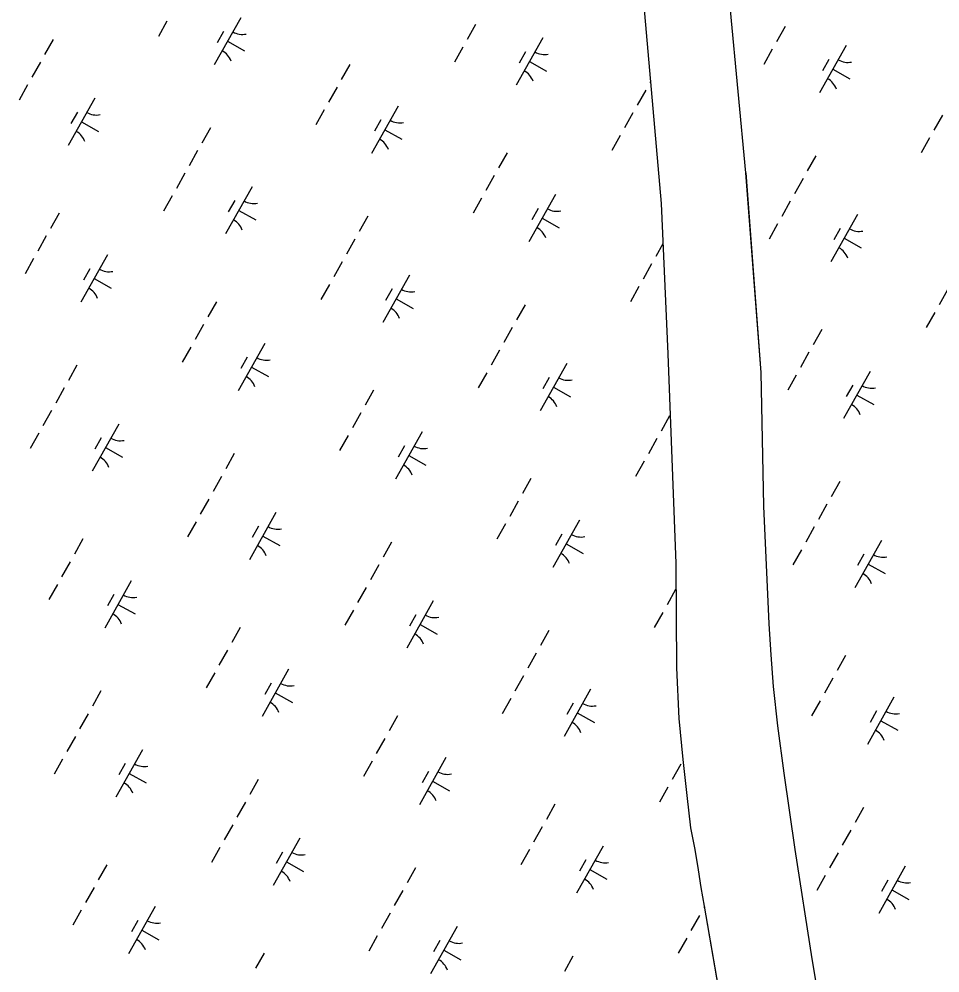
# Model space of a CAD drawing. Extents: x 3913936 to 3933962, y 195330 to 217741.
# Drawn here: x 3920452 to 3921301, y 203019 to 203898 of the extents above; entities that cross this region are included whole.
import ezdxf

# ---------------------------------------------------------------- set-up
doc = ezdxf.new("R2010")
doc.units = 0
doc.layers.add('V-TOPO-SHOR', color=7, linetype='Continuous')
doc.layers.add('V-WETL-SWMP', color=7, linetype='Continuous')

msp = doc.modelspace()

# ---------------------------------------------------------------- linework, layer by layer
at = {"layer": 'V-TOPO-SHOR'}
for points in [[(3920965.81, 205046.99), (3920975.02, 204998.55), (3920979.13, 204972.35), (3920990.33, 204887.95), (3920997.51, 204781.14), (3921004.74, 204668.15), (3921009.13, 204611.08), (3921019.44, 204540.57), (3921029.57, 204488.18), (3921070.12, 204278.27), (3921090.71, 204098.27), (3921107.56, 203906.27), (3921121.96, 203756.27)], [(3920924.58, 204560.37), (3920926.35, 204549.84), (3920928.37, 204540.08), (3920932.24, 204524.94), (3920935.18, 204513.52), (3920938.91, 204499.92), (3920943.03, 204486.07), (3920948.46, 204468.76), (3920953.5, 204452.34), (3920958.17, 204434.51), (3920962.33, 204416.02), (3920978.65, 204335.28), (3920994.76, 204235.75), (3921011.86, 204098.93), (3921028.73, 203903.2), (3921043.98, 203727.83)], [(3921121.99, 203756.3), (3921135.87, 203572.15), (3921138.26, 203448.86), (3921143.45, 203340.46), (3921145.07, 203311.96), (3921147.46, 203282.68), (3921151.42, 203246.47), (3921157.19, 203202.81), (3921167.15, 203132.46), (3921182.84, 203031.55), (3921208.7, 202878.51)], [(3921043.98, 203727.83), (3921050.28, 203589.43), (3921057.51, 203396.23), (3921058.29, 203300.01), (3921060.23, 203253.19), (3921063.93, 203215.39), (3921067.63, 203182.21), (3921071.05, 203152.37), (3921074.97, 203132.57), (3921078.11, 203113.8), (3921080.73, 203097.34), (3921083.86, 203080.37), (3921098.25, 202996.28)]]:
    msp.add_lwpolyline(points, dxfattribs=at)
at = {"layer": 'V-WETL-SWMP'}
for p, q in [((3921107.56, 203906.27), (3921121.96, 203756.27)), ((3920656.66, 203899.23), (3920632.16, 203855.64)), ((3921028.73, 203903.2), (3921043.98, 203727.83)), ((3920588.56, 203895.87), (3920580.72, 203881.92)), ((3920873.1, 203893.03), (3920865.26, 203879.08)), ((3921158.29, 203891.02), (3921150.45, 203877.07)), ((3920483.65, 203879.13), (3920475.81, 203865.18)), ((3920640.62, 203886.44), (3920634.74, 203875.98)), ((3920935.02, 203880.68), (3920910.52, 203837.09)), ((3920644.41, 203877.43), (3920660.1, 203868.61)), ((3920861.33, 203872.11), (3920853.49, 203858.16)), ((3921214.62, 203873.46), (3921190.12, 203829.87)), ((3920918.99, 203867.89), (3920913.11, 203857.43)), ((3921146.53, 203870.1), (3921138.69, 203856.15)), ((3920471.89, 203858.21), (3920464.05, 203844.26)), ((3920757.08, 203856.2), (3920749.24, 203842.25)), ((3920922.77, 203858.88), (3920938.46, 203850.06)), ((3921198.59, 203860.67), (3921192.71, 203850.21)), ((3921202.37, 203851.66), (3921218.06, 203842.84)), ((3920460.13, 203837.29), (3920452.29, 203823.34)), ((3920745.32, 203835.28), (3920737.48, 203821.33)), ((3921034.21, 203840.19), (3921033.77, 203839.41)), ((3921029.85, 203832.44), (3921022.01, 203818.49)), ((3920522.05, 203824.94), (3920497.55, 203781.35)), ((3920801.65, 203817.72), (3920777.15, 203774.13)), ((3920506.02, 203812.15), (3920500.14, 203801.69)), ((3920733.56, 203814.36), (3920725.72, 203800.41)), ((3921018.09, 203811.52), (3921010.25, 203797.57)), ((3921303.28, 203809.51), (3921295.44, 203795.56)), ((3920509.8, 203803.14), (3920525.49, 203794.32)), ((3920785.62, 203804.93), (3920779.74, 203794.47)), ((3920628.65, 203797.62), (3920620.8, 203783.67)), ((3920789.4, 203795.92), (3920805.09, 203787.1)), ((3921006.33, 203790.6), (3920998.49, 203776.65)), ((3921291.52, 203788.59), (3921283.68, 203774.64)), ((3920616.88, 203776.7), (3920609.04, 203762.75)), ((3920902.08, 203774.69), (3920894.24, 203760.74)), ((3921186.61, 203771.85), (3921178.77, 203757.9)), ((3921121.96, 203756.27), (3921135.87, 203572.15)), ((3920605.12, 203755.78), (3920597.28, 203741.83)), ((3920890.32, 203753.77), (3920882.48, 203739.82)), ((3921174.85, 203750.93), (3921167.01, 203736.98)), ((3920667.05, 203743.43), (3920642.55, 203699.84)), ((3920593.36, 203734.86), (3920585.52, 203720.91)), ((3920651.02, 203730.64), (3920645.14, 203720.18)), ((3920878.56, 203732.85), (3920870.71, 203718.9)), ((3920946.65, 203736.21), (3920922.15, 203692.62)), ((3921163.09, 203730.01), (3921155.25, 203716.06)), ((3920654.8, 203721.63), (3920670.49, 203712.81)), ((3920930.62, 203723.42), (3920924.74, 203712.96)), ((3921043.98, 203727.83), (3921050.28, 203589.43)), ((3920489.11, 203718.95), (3920481.27, 203705)), ((3920773.64, 203716.11), (3920765.8, 203702.16)), ((3920934.4, 203714.41), (3920950.09, 203705.59)), ((3921225.02, 203717.66), (3921200.52, 203674.07)), ((3921151.33, 203709.09), (3921143.49, 203695.14)), ((3921208.98, 203704.88), (3921203.1, 203694.41)), ((3920477.35, 203698.03), (3920469.51, 203684.08)), ((3920761.88, 203695.19), (3920754.04, 203681.24)), ((3921212.77, 203695.86), (3921228.46, 203687.04)), ((3921045.67, 203690.69), (3921039.23, 203679.23)), ((3920465.59, 203677.11), (3920457.75, 203663.16)), ((3920533.68, 203680.47), (3920509.18, 203636.88)), ((3920750.12, 203674.27), (3920742.28, 203660.32)), ((3921035.31, 203672.26), (3921027.47, 203658.31)), ((3920517.65, 203667.68), (3920511.77, 203657.22)), ((3920812.05, 203661.92), (3920787.55, 203618.33)), ((3920521.43, 203658.67), (3920537.12, 203649.85)), ((3920738.36, 203653.35), (3920730.52, 203639.4)), ((3921023.55, 203651.34), (3921015.71, 203637.39)), ((3920796.01, 203649.13), (3920790.13, 203638.67)), ((3921308.09, 203648.5), (3921300.25, 203634.55)), ((3920634.1, 203637.44), (3920626.26, 203623.49)), ((3920799.8, 203640.12), (3920815.49, 203631.3)), ((3920918.64, 203634.6), (3920910.8, 203620.65)), ((3921296.33, 203627.58), (3921288.49, 203613.63)), ((3920622.34, 203616.52), (3920614.5, 203602.57)), ((3920906.88, 203613.68), (3920899.04, 203599.73)), ((3921192.07, 203611.67), (3921184.23, 203597.73)), ((3920678.68, 203598.96), (3920654.18, 203555.37)), ((3920610.58, 203595.6), (3920602.74, 203581.65)), ((3920895.12, 203592.76), (3920887.28, 203578.81)), ((3921050.28, 203589.43), (3921057.51, 203396.23)), ((3921180.31, 203590.75), (3921172.47, 203576.8)), ((3920662.65, 203586.18), (3920656.76, 203575.71)), ((3920957.05, 203580.41), (3920932.55, 203536.82)), ((3920505.67, 203578.86), (3920497.83, 203564.91)), ((3920666.43, 203577.16), (3920682.12, 203568.34)), ((3920883.36, 203571.84), (3920875.52, 203557.89)), ((3921135.87, 203572.15), (3921138.26, 203448.86)), ((3921236.65, 203573.19), (3921212.15, 203529.6)), ((3920941.01, 203567.63), (3920935.13, 203557.17)), ((3921168.55, 203569.83), (3921160.71, 203555.88)), ((3920493.91, 203557.94), (3920486.07, 203543.99)), ((3920779.1, 203555.93), (3920771.26, 203541.99)), ((3920944.8, 203558.61), (3920960.49, 203549.79)), ((3921220.61, 203560.41), (3921214.73, 203549.95)), ((3921224.4, 203551.4), (3921240.09, 203542.58)), ((3920482.15, 203537.02), (3920474.31, 203523.07)), ((3920767.34, 203535.01), (3920759.5, 203521.06)), ((3921051.88, 203532.17), (3921044.04, 203518.22)), ((3920544.08, 203524.67), (3920519.58, 203481.08)), ((3920470.39, 203516.1), (3920462.55, 203502.15)), ((3920528.04, 203511.89), (3920522.16, 203501.42)), ((3920755.58, 203514.09), (3920747.74, 203500.14)), ((3920823.68, 203517.45), (3920799.18, 203473.86)), ((3921040.12, 203511.25), (3921032.28, 203497.3)), ((3920531.83, 203502.87), (3920547.52, 203494.05)), ((3920807.64, 203504.67), (3920801.76, 203494.21)), ((3920650.67, 203497.35), (3920642.83, 203483.4)), ((3920811.43, 203495.65), (3920827.12, 203486.83)), ((3921028.36, 203490.33), (3921020.52, 203476.38)), ((3920638.91, 203476.43), (3920631.07, 203462.48)), ((3920924.1, 203474.42), (3920916.26, 203460.48)), ((3921208.64, 203471.58), (3921200.8, 203457.64)), ((3920627.15, 203455.51), (3920619.31, 203441.56)), ((3920912.34, 203453.5), (3920904.5, 203439.55)), ((3921138.26, 203448.86), (3921143.45, 203340.46)), ((3921196.88, 203450.66), (3921189.04, 203436.72)), ((3920689.08, 203443.16), (3920664.57, 203399.57)), ((3920615.39, 203434.59), (3920607.55, 203420.64)), ((3920900.58, 203432.58), (3920892.74, 203418.63)), ((3920968.68, 203435.94), (3920944.18, 203392.35)), ((3920673.04, 203430.38), (3920667.16, 203419.92)), ((3920952.64, 203423.16), (3920946.76, 203412.7)), ((3921185.12, 203429.74), (3921177.28, 203415.79)), ((3920511.13, 203418.68), (3920503.29, 203404.74)), ((3920676.83, 203421.36), (3920692.52, 203412.54)), ((3920795.67, 203415.84), (3920787.83, 203401.9)), ((3920956.43, 203414.15), (3920972.12, 203405.33)), ((3921247.04, 203417.39), (3921222.54, 203373.8)), ((3921173.36, 203408.82), (3921165.52, 203394.87)), ((3921231.01, 203404.61), (3921225.13, 203394.15)), ((3920499.37, 203397.76), (3920491.53, 203383.81)), ((3921057.51, 203396.23), (3921058.29, 203300.01)), ((3921234.79, 203395.6), (3921250.48, 203386.78)), ((3920783.91, 203394.92), (3920776.07, 203380.97)), ((3920555.71, 203380.2), (3920531.21, 203336.61)), ((3920487.61, 203376.84), (3920479.77, 203362.89)), ((3920772.15, 203374), (3920764.31, 203360.05)), ((3921057.34, 203371.99), (3921049.5, 203358.05)), ((3920539.67, 203367.42), (3920533.79, 203356.96)), ((3920834.07, 203361.65), (3920809.57, 203318.06)), ((3920543.46, 203358.41), (3920559.15, 203349.58)), ((3920760.39, 203353.08), (3920752.55, 203339.13)), ((3920818.04, 203348.87), (3920812.16, 203338.41)), ((3921045.58, 203351.07), (3921037.74, 203337.12)), ((3920656.13, 203337.17), (3920648.29, 203323.23)), ((3920821.82, 203339.86), (3920837.51, 203331.04)), ((3920940.67, 203334.33), (3920932.83, 203320.39)), ((3921143.45, 203340.46), (3921145.07, 203311.96)), ((3920644.37, 203316.25), (3920636.53, 203302.31)), ((3920928.91, 203313.41), (3920921.07, 203299.47)), ((3921145.07, 203311.96), (3921147.46, 203282.68)), ((3921214.1, 203311.4), (3921206.26, 203297.46)), ((3921058.29, 203300.01), (3921060.23, 203253.19)), ((3920632.61, 203295.33), (3920624.77, 203281.38)), ((3920700.71, 203298.69), (3920676.2, 203255.1)), ((3920917.14, 203292.49), (3920909.3, 203278.54)), ((3921202.34, 203290.48), (3921194.5, 203276.54)), ((3920684.67, 203285.91), (3920678.79, 203275.45)), ((3921147.46, 203282.68), (3921151.42, 203246.47)), ((3920527.7, 203278.59), (3920519.86, 203264.65)), ((3920688.46, 203276.9), (3920704.15, 203268.08)), ((3920979.07, 203280.14), (3920954.57, 203236.55)), ((3921258.67, 203272.92), (3921234.17, 203229.33)), ((3920905.38, 203271.57), (3920897.54, 203257.62)), ((3920963.04, 203267.36), (3920957.16, 203256.9)), ((3921190.58, 203269.56), (3921182.74, 203255.62)), ((3920515.94, 203257.67), (3920508.1, 203243.72)), ((3920801.13, 203255.66), (3920793.29, 203241.72)), ((3920966.82, 203258.35), (3920982.51, 203249.53)), ((3921242.64, 203260.14), (3921236.76, 203249.68)), ((3921060.23, 203253.19), (3921063.93, 203215.39)), ((3921151.42, 203246.47), (3921157.19, 203202.81)), ((3921246.42, 203251.13), (3921262.11, 203242.31)), ((3920504.18, 203236.75), (3920496.34, 203222.8)), ((3920789.37, 203234.74), (3920781.53, 203220.8)), ((3920566.1, 203224.4), (3920541.6, 203180.81)), ((3920492.42, 203215.83), (3920484.57, 203201.88)), ((3920550.07, 203211.62), (3920544.19, 203201.16)), ((3920777.61, 203213.82), (3920769.77, 203199.87)), ((3920845.7, 203217.18), (3920821.2, 203173.59)), ((3921062.14, 203210.98), (3921054.3, 203197.04)), ((3921063.93, 203215.39), (3921067.63, 203182.21)), ((3920553.85, 203202.61), (3920569.54, 203193.79)), ((3920829.67, 203204.4), (3920823.79, 203193.94)), ((3921157.19, 203202.81), (3921167.15, 203132.46)), ((3920672.69, 203197.08), (3920664.85, 203183.14)), ((3920833.45, 203195.39), (3920849.14, 203186.57)), ((3921050.38, 203190.06), (3921042.54, 203176.11)), ((3920660.93, 203176.16), (3920653.09, 203162.22)), ((3921067.63, 203182.21), (3921071.06, 203152.37)), ((3920946.13, 203174.15), (3920938.29, 203160.21)), ((3921230.66, 203171.32), (3921222.82, 203157.37)), ((3920649.17, 203155.24), (3920641.33, 203141.29)), ((3920934.37, 203153.23), (3920926.52, 203139.29)), ((3921071.06, 203152.37), (3921074.97, 203132.57)), ((3921218.9, 203150.39), (3921211.06, 203136.45)), ((3920711.1, 203142.89), (3920686.6, 203099.3)), ((3920637.41, 203134.32), (3920629.57, 203120.37)), ((3920922.6, 203132.31), (3920914.76, 203118.37)), ((3920990.7, 203135.67), (3920966.2, 203092.08)), ((3921074.97, 203132.57), (3921078.11, 203113.8)), ((3921167.15, 203132.46), (3921182.84, 203031.54)), ((3920695.06, 203130.11), (3920689.18, 203119.65)), ((3921207.14, 203129.47), (3921199.3, 203115.53)), ((3920533.16, 203118.41), (3920525.32, 203104.47)), ((3920698.85, 203121.1), (3920714.54, 203112.28)), ((3920817.69, 203115.57), (3920809.85, 203101.63)), ((3920974.67, 203122.89), (3920968.79, 203112.43)), ((3921269.07, 203117.12), (3921244.57, 203073.54)), ((3920978.45, 203113.88), (3920994.14, 203105.06)), ((3921078.11, 203113.8), (3921080.73, 203097.34)), ((3921195.38, 203108.55), (3921187.54, 203094.6)), ((3920521.4, 203097.49), (3920513.56, 203083.55)), ((3921080.73, 203097.34), (3921083.86, 203080.37)), ((3921253.03, 203104.34), (3921247.15, 203093.88)), ((3920805.93, 203094.65), (3920798.09, 203080.71)), ((3921256.82, 203095.33), (3921272.51, 203086.51)), ((3920577.73, 203079.93), (3920553.23, 203036.34)), ((3921083.95, 203079.88), (3921083.28, 203078.7)), ((3921083.86, 203080.37), (3921098.25, 202996.28)), ((3920509.64, 203076.57), (3920501.79, 203062.63)), ((3920794.17, 203073.73), (3920786.33, 203059.79)), ((3921079.36, 203071.72), (3921071.52, 203057.78)), ((3920561.7, 203067.15), (3920555.82, 203056.69)), ((3920565.48, 203058.14), (3920581.17, 203049.32)), ((3920782.41, 203052.81), (3920774.57, 203038.86)), ((3920856.1, 203061.38), (3920831.6, 203017.79)), ((3920840.06, 203048.6), (3920834.18, 203038.14)), ((3921067.6, 203050.8), (3921059.76, 203036.86)), ((3920678.15, 203036.91), (3920670.31, 203022.96)), ((3920843.85, 203039.59), (3920859.54, 203030.77)), ((3920962.69, 203034.07), (3920954.85, 203020.12)), ((3921182.84, 203031.54), (3921208.7, 202878.51))]:
    msp.add_line(p, q, dxfattribs=at)
for centre, start, end in [((3920658.15, 203901.39), 239.88608, 281.42974), ((3920631.08, 203853.24), 19.88608, 61.42973), ((3920936.51, 203882.84), 239.88608, 281.42974), ((3921216.12, 203875.63), 239.88608, 281.42974), ((3920909.44, 203834.69), 19.88608, 61.42973), ((3921189.04, 203827.47), 19.88608, 61.42973), ((3920523.54, 203827.1), 239.88608, 281.42974), ((3920803.15, 203819.88), 239.88608, 281.42974), ((3920496.47, 203778.95), 19.88608, 61.42973), ((3920776.08, 203771.73), 19.88608, 61.42973), ((3920668.54, 203745.59), 239.88608, 281.42974), ((3920948.14, 203738.38), 239.88608, 281.42974), ((3920641.47, 203697.44), 19.88608, 61.42973), ((3920921.07, 203690.22), 19.88608, 61.42973), ((3921226.51, 203719.83), 239.88608, 281.42974), ((3921199.44, 203671.67), 19.88608, 61.42973), ((3920535.17, 203682.63), 239.88608, 281.42974), ((3920508.1, 203634.48), 19.88608, 61.42973), ((3920813.54, 203664.09), 239.88608, 281.42974), ((3920786.47, 203615.93), 19.88608, 61.42973), ((3920680.17, 203601.13), 239.88608, 281.42974), ((3920653.1, 203552.97), 19.88608, 61.42973), ((3920958.54, 203582.58), 239.88608, 281.42974), ((3921238.14, 203575.36), 239.88608, 281.42974), ((3920931.47, 203534.42), 19.88608, 61.42973), ((3921211.07, 203527.2), 19.88608, 61.42973), ((3920545.57, 203526.84), 239.88608, 281.42974), ((3920825.17, 203519.62), 239.88608, 281.42974), ((3920518.5, 203478.68), 19.88608, 61.42973), ((3920798.1, 203471.46), 19.88608, 61.42973), ((3920690.57, 203445.33), 239.88608, 281.42974), ((3920970.17, 203438.11), 239.88608, 281.42974), ((3920663.5, 203397.17), 19.88608, 61.42973), ((3920943.1, 203389.95), 19.88608, 61.42973), ((3921248.53, 203419.56), 239.88608, 281.42974), ((3921221.46, 203371.4), 19.88608, 61.42973), ((3920557.2, 203382.37), 239.88608, 281.42974), ((3920530.13, 203334.21), 19.88608, 61.42973), ((3920835.57, 203363.82), 239.88608, 281.42974), ((3920808.5, 203315.66), 19.88608, 61.42973), ((3920702.2, 203300.86), 239.88608, 281.42974), ((3920675.13, 203252.7), 19.88608, 61.42973), ((3920980.56, 203282.31), 239.88608, 281.42974), ((3921260.16, 203275.09), 239.88608, 281.42974), ((3920953.49, 203234.15), 19.88608, 61.42973), ((3921233.09, 203226.93), 19.88608, 61.42973), ((3920567.59, 203226.57), 239.88608, 281.42974), ((3920847.2, 203219.35), 239.88608, 281.42974), ((3920540.52, 203178.41), 19.88608, 61.42973), ((3920820.13, 203171.19), 19.88608, 61.42973), ((3920712.59, 203145.06), 239.88608, 281.42974), ((3920992.19, 203137.84), 239.88608, 281.42974), ((3920685.52, 203096.9), 19.88608, 61.42973), ((3920965.12, 203089.68), 19.88608, 61.42973), ((3921270.56, 203119.29), 239.88608, 281.42974), ((3921243.49, 203071.13), 19.88608, 61.42973), ((3920579.22, 203082.1), 239.88608, 281.42974), ((3920552.15, 203033.94), 19.88608, 61.42973), ((3920857.59, 203063.55), 239.88608, 281.42974), ((3920830.52, 203015.39), 19.88608, 61.42973)]:
    msp.add_arc(centre, 17.62, start, end, dxfattribs=at)

doc.saveas('drawing.dxf')
